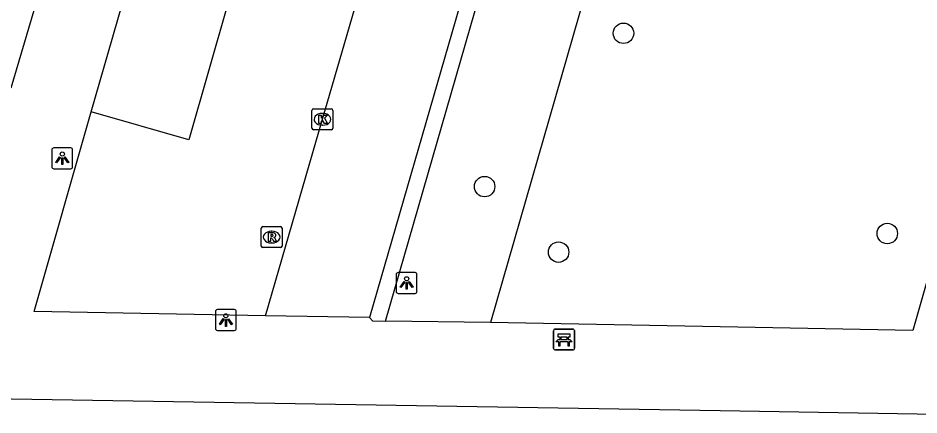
# Model space of a CAD drawing. Extents: x 159822 to 160765, y 380693 to 381634.
# Drawn here: x 160466.39 to 160509.51, y 381263.07 to 381282.05 of the extents above; entities that cross this region are included whole.
import ezdxf

# ---------------------------------------------------------------- set-up
doc = ezdxf.new("R2010")
doc.units = 0
for name, color, linetype in [('IMGEO_Bank', 7, 'Continuous'), ('IMGEO_Boom', 7, 'Continuous'), ('IMGEO_Groenvoorziening', 7, 'Continuous'), ('IMGEO_Kolk', 7, 'Continuous'), ('IMGEO_Lichtpunt', 7, 'Continuous'), ('IMGEO_Pand', 7, 'Continuous'), ('IMGEO_Rijbaan_lokaal_open', 7, 'Continuous'), ('IMGEO_Rioolput', 7, 'Continuous'), ('IMGEO_Voetpad_open', 7, 'Continuous')]:
    doc.layers.add(name, color=color, linetype=linetype)

msp = doc.modelspace()

# ---------------------------------------------------------------- linework, layer by layer
at = {"layer": 'IMGEO_Bank'}
for p, q in [((160492.024, 381266.254), (160492.024, 381267.095)), ((160492.024, 381267.095), (160492.024, 381266.254)), ((160492.099, 381267.179), (160492.94, 381267.179)), ((160492.94, 381267.179), (160492.099, 381267.179)), ((160493.024, 381267.104), (160493.024, 381266.263)), ((160493.024, 381266.263), (160493.024, 381267.104)), ((160492.721, 381266.577), (160492.328, 381266.577)), ((160492.333, 381266.685), (160492.333, 381266.791)), ((160492.377, 381266.791), (160492.377, 381266.685)), ((160492.665, 381266.797), (160492.383, 381266.797)), ((160492.383, 381266.679), (160492.665, 381266.679)), ((160492.671, 381266.685), (160492.671, 381266.791)), ((160492.715, 381266.791), (160492.715, 381266.685)), ((160492.949, 381266.179), (160492.108, 381266.179)), ((160492.108, 381266.179), (160492.949, 381266.179))]:
    msp.add_line(p, q, dxfattribs=at)
for points in [[(160492.327, 381266.797), (160492.241, 381266.797), (160492.241, 381266.958), (160492.804, 381266.958), (160492.804, 381266.797), (160492.721, 381266.797)], [(160492.271, 381266.577), (160492.129, 381266.577), (160492.241, 381266.679), (160492.327, 381266.679)], [(160492.321, 381266.57), (160492.321, 381266.363), (160492.278, 381266.363), (160492.278, 381266.57)], [(160492.721, 381266.679), (160492.804, 381266.679), (160492.916, 381266.577), (160492.777, 381266.577)], [(160492.771, 381266.57), (160492.771, 381266.363), (160492.727, 381266.363), (160492.727, 381266.57)]]:
    msp.add_lwpolyline(points, dxfattribs=at)
for centre, radius, start, end in [((160492.102, 381267.101), 0.0779, 92.4484, 184.2845), ((160492.102, 381267.101), 0.0779, 92.4484, 184.2845), ((160492.946, 381267.101), 0.0779, 2.4484, 94.2845), ((160492.946, 381267.101), 0.0779, 2.4484, 94.2845), ((160492.271, 381266.57), 0.00671, 2.8957, 87.1043), ((160492.328, 381266.57), 0.00671, 92.8957, 177.1043), ((160492.326, 381266.79), 0.00671, 2.8957, 87.1043), ((160492.326, 381266.686), 0.00671, 272.8957, 357.1043), ((160492.383, 381266.79), 0.00671, 92.8957, 177.1043), ((160492.383, 381266.686), 0.00671, 182.8957, 267.1043), ((160492.665, 381266.79), 0.00671, 2.8957, 87.1043), ((160492.665, 381266.686), 0.00671, 272.8957, 357.1043), ((160492.722, 381266.79), 0.00671, 92.8957, 177.1043), ((160492.722, 381266.686), 0.00671, 182.8957, 267.1043), ((160492.72, 381266.57), 0.00671, 2.8957, 87.1043), ((160492.777, 381266.57), 0.00671, 92.8957, 177.1043), ((160492.102, 381266.257), 0.0779, 182.4484, 274.2845), ((160492.102, 381266.257), 0.0779, 182.4484, 274.2845), ((160492.946, 381266.257), 0.0779, 272.4484, 4.2845), ((160492.946, 381266.257), 0.0779, 272.4484, 4.2845)]:
    msp.add_arc(centre, radius, start, end, dxfattribs=at)
at = {"layer": 'IMGEO_Boom'}
for centre in [(160495.369, 381281.324), (160488.724, 381273.994), (160507.998, 381271.749), (160492.264, 381270.859)]:
    msp.add_circle(centre, 0.489, dxfattribs=at)
at = {"layer": 'IMGEO_Groenvoorziening'}
msp.add_lwpolyline([(160500, 381305.644), (160489.002, 381267.491)], dxfattribs=at)
at = {"layer": 'IMGEO_Kolk'}
for p, q in [((160480.534, 381277.712), (160481.386, 381277.712)), ((160480.459, 381276.786), (160480.459, 381277.638)), ((160480.947, 381277.492), (160480.972, 381277.492)), ((160481.46, 381277.638), (160481.46, 381276.786)), ((160480.97, 381276.932), (160480.945, 381276.932)), ((160481.386, 381276.712), (160480.534, 381276.712))]:
    msp.add_line(p, q, dxfattribs=at)
for points in [[(160480.534, 381277.712), (160481.386, 381277.712)], [(160480.459, 381276.786), (160480.459, 381277.638)], [(160480.78, 381277.412), (160480.903, 381277.412), (160480.903, 381277.261), (160481.033, 381277.412), (160481.197, 381277.412), (160481.051, 381277.261), (160481.204, 381277.012), (160481.052, 381277.012), (160480.967, 381277.176), (160480.903, 381277.109), (160480.903, 381277.012), (160480.78, 381277.012), (160480.78, 381277.412)], [(160481.46, 381277.638), (160481.46, 381276.786)], [(160481.386, 381276.712), (160480.534, 381276.712)]]:
    msp.add_lwpolyline(points, dxfattribs=at)
for centre, start, end in [((160480.536, 381277.636), 91.552, 178.448), ((160480.536, 381277.636), 91.552, 178.448), ((160481.384, 381277.636), 1.552, 88.448), ((160481.384, 381277.636), 1.552, 88.448), ((160480.536, 381276.788), 181.552, 268.448), ((160480.536, 381276.788), 181.552, 268.448), ((160481.384, 381276.788), 271.552, 358.448), ((160481.384, 381276.788), 271.552, 358.448)]:
    msp.add_arc(centre, 0.0765, start, end, dxfattribs=at)
for centre, major_axis, ratio, start_param, end_param in [((160480.946, 381277.212), (-0.387, 0.002), 0.722429, 4.712389, 7.853982), ((160480.971, 381277.212), (-0.39, 0.002), 0.717154, 1.570796, 4.712389)]:
    msp.add_ellipse(centre, major_axis=major_axis, ratio=ratio, start_param=start_param, end_param=end_param, dxfattribs=at)
at = {"layer": 'IMGEO_Lichtpunt'}
for p, q in [((160468.007, 381275.751), (160468.007, 381274.944)), ((160468.007, 381275.751), (160468.007, 381274.944)), ((160468.909, 381275.846), (160468.101, 381275.846)), ((160468.909, 381275.846), (160468.101, 381275.846)), ((160469.003, 381274.944), (160469.003, 381275.751)), ((160469.003, 381274.944), (160469.003, 381275.751)), ((160468.101, 381274.85), (160468.909, 381274.85)), ((160468.101, 381274.85), (160468.909, 381274.85)), ((160484.49, 381269.787), (160484.49, 381268.98)), ((160484.49, 381269.787), (160484.49, 381268.98)), ((160485.392, 381269.882), (160484.584, 381269.882)), ((160485.392, 381269.882), (160484.584, 381269.882)), ((160485.486, 381268.98), (160485.486, 381269.787)), ((160485.486, 381268.98), (160485.486, 381269.787)), ((160484.584, 381268.886), (160485.392, 381268.886)), ((160484.584, 381268.886), (160485.392, 381268.886)), ((160475.838, 381268.014), (160475.838, 381267.207)), ((160475.838, 381268.014), (160475.838, 381267.207)), ((160476.74, 381268.109), (160475.932, 381268.109)), ((160476.74, 381268.109), (160475.932, 381268.109)), ((160476.834, 381267.207), (160476.834, 381268.014)), ((160476.834, 381267.207), (160476.834, 381268.014)), ((160475.932, 381267.113), (160476.74, 381267.113)), ((160475.932, 381267.113), (160476.74, 381267.113))]:
    msp.add_line(p, q, dxfattribs=at)
for points in [[(160468.381, 381275.415), (160468.42, 381275.387), (160468.232, 381275.125), (160468.194, 381275.152), (160468.381, 381275.415)], [(160468.483, 381275.367), (160468.53, 381275.367), (160468.53, 381275.045), (160468.483, 381275.045), (160468.483, 381275.367)], [(160468.593, 381275.387), (160468.631, 381275.414), (160468.818, 381275.152), (160468.779, 381275.124), (160468.593, 381275.387)], [(160484.864, 381269.451), (160484.903, 381269.423), (160484.715, 381269.161), (160484.677, 381269.188), (160484.864, 381269.451)], [(160484.966, 381269.403), (160485.013, 381269.403), (160485.013, 381269.081), (160484.966, 381269.081), (160484.966, 381269.403)], [(160485.076, 381269.423), (160485.114, 381269.45), (160485.301, 381269.188), (160485.262, 381269.16), (160485.076, 381269.423)], [(160476.212, 381267.678), (160476.251, 381267.65), (160476.063, 381267.388), (160476.025, 381267.415), (160476.212, 381267.678)], [(160476.314, 381267.63), (160476.361, 381267.63), (160476.361, 381267.308), (160476.314, 381267.308), (160476.314, 381267.63)], [(160476.424, 381267.65), (160476.462, 381267.677), (160476.649, 381267.415), (160476.61, 381267.387), (160476.424, 381267.65)]]:
    msp.add_lwpolyline(points, dxfattribs=at)
for centre in [(160468.506, 381275.549), (160484.989, 381269.585), (160476.337, 381267.812)]:
    msp.add_circle(centre, 0.0994, dxfattribs=at)
for centre, start, end in [((160468.101, 381275.751), 90, 180), ((160468.101, 381275.751), 90, 180), ((160468.909, 381275.751), 0, 90), ((160468.909, 381275.751), 0, 90), ((160468.101, 381274.944), 180, 270), ((160468.101, 381274.944), 180, 270), ((160468.909, 381274.944), 270, 0), ((160468.909, 381274.944), 270, 360), ((160484.584, 381269.787), 90, 180), ((160484.584, 381269.787), 90, 180), ((160485.392, 381269.787), 0, 90), ((160485.392, 381269.787), 0, 90), ((160484.584, 381268.98), 180, 270), ((160484.584, 381268.98), 180, 270), ((160485.392, 381268.98), 270, 0), ((160485.392, 381268.98), 270, 360), ((160475.932, 381268.014), 90, 180), ((160475.932, 381268.014), 90, 180), ((160476.74, 381268.014), 0, 90), ((160476.74, 381268.014), 0, 90), ((160475.932, 381267.207), 180, 270), ((160475.932, 381267.207), 180, 270), ((160476.74, 381267.207), 270, 0), ((160476.74, 381267.207), 270, 360)]:
    msp.add_arc(centre, 0.0946, start, end, dxfattribs=at)
at = {"layer": 'IMGEO_Pand'}
for points in [[(160467.531, 381283.72), (160466.05, 381278.695), (160461.785, 381279.952), (160461.03, 381277.392)], [(160460.254, 381263.945), (160500, 381263.278), (160512.258, 381263.072)]]:
    msp.add_lwpolyline(points, dxfattribs=at)
at = {"layer": 'IMGEO_Rijbaan_lokaal_open'}
for points in [[(160478.242, 381267.82), (160480.958, 381277.212), (160483.801, 381286.967), (160486.724, 381297.124), (160489.178, 381305.699)], [(160476.423, 381300.153), (160481.048, 381298.773), (160479.387, 381293.048), (160476.448, 381282.795), (160474.572, 381276.235), (160469.897, 381277.565)], [(160478.242, 381267.82), (160467.154, 381268.016), (160469.897, 381277.565)]]:
    msp.add_lwpolyline(points, dxfattribs=at)
at = {"layer": 'IMGEO_Rioolput'}
for p, q in [((160478.104, 381272.078), (160478.956, 381272.078)), ((160478.029, 381271.152), (160478.029, 381272.004)), ((160478.517, 381271.858), (160478.542, 381271.858)), ((160479.03, 381272.004), (160479.03, 381271.152)), ((160478.54, 381271.298), (160478.515, 381271.298)), ((160478.956, 381271.078), (160478.104, 381271.078))]:
    msp.add_line(p, q, dxfattribs=at)
for points in [[(160478.104, 381272.078), (160478.956, 381272.078)], [(160478.029, 381271.152), (160478.029, 381272.004)], [(160478.618, 381271.776), (160478.366, 381271.778), (160478.366, 381271.378)], [(160478.544, 381271.697), (160478.49, 381271.697), (160478.49, 381271.616)], [(160478.49, 381271.616), (160478.542, 381271.616)], [(160479.03, 381272.004), (160479.03, 381271.152)], [(160478.366, 381271.378), (160478.49, 381271.378), (160478.49, 381271.54), (160478.501, 381271.54)], [(160478.548, 381271.511), (160478.619, 381271.378), (160478.759, 381271.378), (160478.694, 381271.504)], [(160478.956, 381271.078), (160478.104, 381271.078)]]:
    msp.add_lwpolyline(points, dxfattribs=at)
for centre, radius, start, end in [((160478.106, 381272.002), 0.0765, 91.552, 178.448), ((160478.106, 381272.002), 0.0765, 91.552, 178.448), ((160478.954, 381272.002), 0.0765, 1.552, 88.448), ((160478.954, 381272.002), 0.0765, 1.552, 88.448), ((160478.526, 381271.805), 0.19, 274.7715, 282.9687), ((160478.55, 381271.601), 0.0964, 77.0061, 93.1865), ((160478.564, 381271.658), 0.0378, 276.6634, 79.6772), ((160478.617, 381271.666), 0.109, 350.3612, 89.416), ((160478.615, 381271.666), 0.112, 277.5842, 350.9817), ((160478.5, 381271.487), 0.0533, 26.0293, 88.6989), ((160478.599, 381271.451), 0.108, 29.5134, 73.7905), ((160478.106, 381271.154), 0.0765, 181.552, 268.448), ((160478.106, 381271.154), 0.0765, 181.552, 268.448), ((160478.954, 381271.154), 0.0765, 271.552, 358.448), ((160478.954, 381271.154), 0.0765, 271.552, 358.448)]:
    msp.add_arc(centre, radius, start, end, dxfattribs=at)
for centre, major_axis, ratio, start_param, end_param in [((160478.516, 381271.578), (-0.387, 0.002), 0.722429, 4.712389, 7.853982), ((160478.541, 381271.578), (-0.39, 0.002), 0.717154, 1.570796, 4.712389)]:
    msp.add_ellipse(centre, major_axis=major_axis, ratio=ratio, start_param=start_param, end_param=end_param, dxfattribs=at)
at = {"layer": 'IMGEO_Voetpad_open'}
for points in [[(160483.974, 381267.557), (160495.007, 381305.733)], [(160494.175, 381305.598), (160483.218, 381267.737)], [(160500, 381305.644), (160520.119, 381305.275), (160509.218, 381267.114), (160500, 381267.286), (160489.002, 381267.491)], [(160469.897, 381277.565), (160476.423, 381300.153)], [(160483.218, 381267.737), (160478.242, 381267.82)], [(160483.218, 381267.737), (160483.356, 381267.575), (160483.974, 381267.557)], [(160489.002, 381267.491), (160483.974, 381267.557)]]:
    msp.add_lwpolyline(points, dxfattribs=at)

doc.saveas('drawing.dxf')
